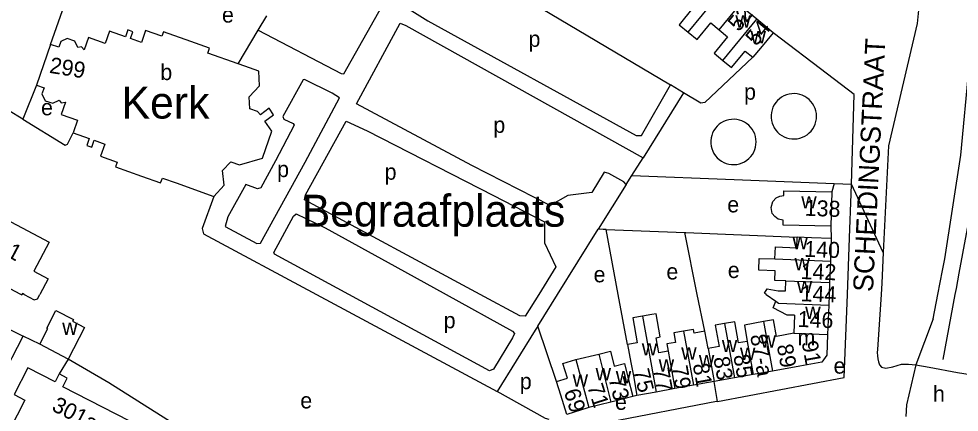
# Model space of a CAD drawing. Extents: x 159045 to 160918, y 380454 to 382516.
# Drawn here: x 160288.7 to 160524.1, y 381720.5 to 381819 of the extents above; entities that cross this region are included whole.
import ezdxf

# ---------------------------------------------------------------- set-up
doc = ezdxf.new("R2010")
doc.units = 0
for name, color, linetype in [('BLT_Basislijn', 7, 'Continuous'), ('BLT_Bebouwing', 7, 'Continuous'), ('BLT_Bebouwing_beschrifting', 7, 'Continuous'), ('BLT_Centroide', 7, 'Continuous'), ('BLT_Huisnummer', 7, 'Continuous'), ('BLT_Huisnummer_ tussenligend', 7, 'Continuous'), ('BLT_Huisnummer_reeks', 7, 'Continuous'), ('BLT_Onderverdeling_panden', 7, 'Continuous'), ('BLT_Straatnaam', 7, 'Continuous'), ('BLT_Terrein_beschrifting', 7, 'Continuous'), ('BLT_Vlakafsluiter', 7, 'Continuous')]:
    doc.layers.add(name, color=color, linetype=linetype)

msp = doc.modelspace()

# ---------------------------------------------------------------- linework, layer by layer
at = {"layer": 'BLT_Basislijn'}
for p, q in [((160392.87, 381837.56), (160451.87, 381802.46)), ((160296.64, 381812.61), (160299.58, 381821.1)), ((160348.62, 381816.14), (160350.8, 381819.8)), ((160343.62, 381807.74), (160348.62, 381816.14)), ((160491.13, 381805.16), (160477.52, 381815.54)), ((160497.84, 381800.04), (160491.13, 381805.16)), ((160293.07, 381802.43), (160289.68, 381793.86)), ((160455.11, 381800.48), (160451.87, 381802.46)), ((160455.11, 381800.48), (160444.98, 381784.24)), ((160497.17, 381777.61), (160497.84, 381800.04)), ((160442.14, 381779.76), (160444.98, 381784.24)), ((160440.73, 381777.53), (160442.14, 381779.76)), ((160442.14, 381779.76), (160467.81, 381778.76)), ((160440.73, 381777.53), (160433.74, 381766.32)), ((160467.81, 381778.76), (160492.85, 381777.78)), ((160492.85, 381777.78), (160492.21, 381775.67)), ((160492.85, 381777.78), (160497.17, 381777.61)), ((160497.1, 381775.23), (160497.17, 381777.61)), ((160423.56, 381750), (160433.74, 381766.32)), ((160435.71, 381766.25), (160455.41, 381765.55)), ((160438.73, 381750), (160435.71, 381766.25)), ((160458.54, 381750), (160455.41, 381765.55)), ((160492, 381767.07), (160492.09, 381763.98)), ((160504.74, 381752.8), (160504.56, 381750)), ((160268.73, 381750), (160289.73, 381739.52)), ((160363.23, 381750), (160408.42, 381725.7)), ((160418.58, 381742.03), (160423.56, 381750)), ((160441.06, 381737.44), (160438.73, 381750)), ((160460.4, 381740.78), (160458.54, 381750)), ((160504.56, 381750), (160503.69, 381736.21)), ((160517.61, 381743.9), (160518.78, 381750)), ((160523.03, 381750), (160520.04, 381733.73)), ((160423.3, 381728.18), (160418.58, 381742.03)), ((160517.61, 381743.9), (160513.26, 381732.37)), ((160293.93, 381737.53), (160289.73, 381739.52)), ((160301.07, 381733.81), (160298.79, 381730.09)), ((160463.62, 381723.22), (160462.76, 381728.18)), ((160443.42, 381724.7), (160442.38, 381724.44))]:
    msp.add_line(p, q, dxfattribs=at)
for points in [[(160348.62, 381816.14), (160369.38, 381805.29), (160370.05, 381805.21), (160389.38, 381839.63)], [(160392.87, 381837.56), (160385.1, 381823.38), (160385.04, 381822.26), (160391.07, 381818.55), (160443.23, 381789.83), (160444.59, 381789.77), (160451.87, 381802.46)], [(160514.05, 381822.02), (160513.62, 381817.83), (160506.42, 381787.24), (160505.11, 381760.49)], [(160440.73, 381777.53), (160440.17, 381778.19), (160436.41, 381780.27), (160435.27, 381780.6), (160432.17, 381775.51), (160426.15, 381774.76), (160421.68, 381772.25), (160402.1, 381782.31), (160373.26, 381797.72), (160384.17, 381817.95), (160385.6, 381817.37), (160444.98, 381784.24)], [(160472.45, 381809.38), (160460.4, 381798.09), (160459.45, 381797.93), (160455.11, 381800.48)], [(160519.94, 381756.04), (160520.49, 381758.9), (160524.52, 381784.88), (160526.59, 381807.08)], [(160360.33, 381783.1), (160368.96, 381799.25), (160367.13, 381800.42), (160360.22, 381803.79), (160359.84, 381803.75), (160354.81, 381794.57), (160355.04, 381793.9), (160357.36, 381792.82), (160357.58, 381792.41), (160352.96, 381783.49), (160349.25, 381776.7), (160348.45, 381776.48), (160345.51, 381777.54), (160341.02, 381769.47), (160340.31, 381767), (160348.24, 381762.8), (160349.16, 381762.88), (160360.33, 381783.1)], [(160289.68, 381793.86), (160282.38, 381798.26), (160270.96, 381802.92)], [(160485.73, 381799.4), (160485.44, 381799.58), (160484.83, 381799.87), (160484.19, 381800.08), (160483.54, 381800.22), (160482.86, 381800.28), (160482.19, 381800.26), (160481.52, 381800.16), (160480.87, 381799.98), (160480.25, 381799.72), (160479.66, 381799.4), (160479.12, 381799), (160478.62, 381798.55), (160478.18, 381798.04), (160477.81, 381797.48), (160477.5, 381796.87), (160477.27, 381796.24), (160477.11, 381795.59), (160477.04, 381794.92), (160477.04, 381794.24), (160477.12, 381793.58), (160477.28, 381792.92), (160477.52, 381792.29), (160477.67, 381791.99)], [(160488.39, 381794.6), (160488.35, 381795.28), (160488.23, 381795.94), (160488.03, 381796.58), (160487.76, 381797.2), (160487.42, 381797.78), (160487.01, 381798.31), (160486.54, 381798.8), (160486.01, 381799.22), (160485.73, 381799.4)], [(160289.68, 381793.86), (160300.26, 381787.4), (160300.89, 381787.62), (160302.25, 381790.5)], [(160473.12, 381789.53), (160472.92, 381790.18), (160472.65, 381790.79), (160472.3, 381791.37), (160471.89, 381791.91), (160471.43, 381792.39), (160470.9, 381792.82), (160470.33, 381793.17), (160469.72, 381793.46), (160469.08, 381793.68), (160468.42, 381793.82), (160467.75, 381793.87), (160467.08, 381793.85), (160466.41, 381793.75), (160465.76, 381793.57), (160465.14, 381793.32), (160464.55, 381792.99), (160464, 381792.6), (160463.51, 381792.14), (160463.07, 381791.63), (160462.7, 381791.07), (160462.39, 381790.47), (160462.16, 381789.84), (160462, 381789.18), (160461.92, 381788.51), (160461.93, 381787.84), (160462.01, 381787.17), (160462.17, 381786.51), (160462.41, 381785.88), (160462.72, 381785.29), (160463.1, 381784.73), (160463.54, 381784.22), (160464.04, 381783.77), (160464.59, 381783.38), (160465.18, 381783.05), (160465.81, 381782.81), (160466.46, 381782.63), (160467.12, 381782.54), (160467.8, 381782.52)], [(160477.67, 381791.99), (160477.83, 381791.69), (160478.21, 381791.13), (160478.65, 381790.63), (160479.15, 381790.17), (160479.7, 381789.78), (160480.29, 381789.46), (160480.92, 381789.21), (160481.57, 381789.04), (160482.23, 381788.94), (160482.91, 381788.93), (160483.58, 381788.99), (160484.24, 381789.13), (160484.87, 381789.35), (160485.48, 381789.65), (160486.05, 381790.01), (160486.57, 381790.44), (160487.03, 381790.92), (160487.44, 381791.46), (160487.78, 381792.04), (160488.05, 381792.66), (160488.24, 381793.31), (160488.35, 381793.97), (160488.39, 381794.6)], [(160404.21, 381750), (160360.22, 381773.71), (160360.44, 381774.92), (160370.65, 381793.39), (160375.87, 381790.98), (160407.48, 381774.76), (160420.26, 381768.17), (160420.33, 381762.93), (160423.12, 381756.95), (160418.84, 381750)], [(160473.27, 381788.2), (160473.24, 381788.87), (160473.12, 381789.53)], [(160467.8, 381782.52), (160468.47, 381782.58), (160469.13, 381782.73), (160469.76, 381782.95), (160470.37, 381783.24), (160470.94, 381783.6), (160471.46, 381784.03), (160471.92, 381784.52), (160472.33, 381785.06), (160472.67, 381785.64), (160472.93, 381786.26), (160473.13, 381786.9), (160473.24, 381787.57), (160473.27, 381788.2)], [(160529.08, 381782.62), (160524.03, 381755.37)], [(160496.13, 381750), (160496.67, 381764.2), (160497.1, 381775.23)], [(160337.46, 381774.56), (160334.62, 381766.51), (160334.93, 381765.22), (160363.23, 381750)], [(160371.28, 381750), (160352.69, 381760.11), (160352.54, 381760.53), (160357.48, 381769.62), (160358.15, 381770.15), (160365.4, 381766.65), (160382.82, 381757.09), (160395.68, 381750)], [(160435.71, 381766.25), (160434.95, 381766.28), (160433.74, 381766.32)], [(160455.41, 381765.55), (160455.68, 381765.54), (160483.56, 381764.32)], [(160505.11, 381760.49), (160504.74, 381752.8)], [(160518.78, 381750), (160519.94, 381756.04)], [(160524.03, 381755.37), (160523.32, 381751.53), (160523.03, 381750)], [(160248.84, 381750), (160283.16, 381728.33), (160284.13, 381728.69), (160289.73, 381739.52)], [(160395.68, 381750), (160412.31, 381740.82), (160412.79, 381740.25), (160412.32, 381739.18), (160407.48, 381731.3), (160406.49, 381730.84), (160371.28, 381750)], [(160418.84, 381750), (160415.47, 381744.54), (160414.12, 381744.66), (160404.21, 381750)], [(160463.62, 381723.22), (160495.33, 381729.23), (160496.13, 381750)], [(160418.58, 381742.03), (160417.95, 381741.02), (160408.42, 381725.7)], [(160503.69, 381736.21), (160503.62, 381735.44), (160503.63, 381734.67), (160503.72, 381733.9), (160503.89, 381733.15), (160504.14, 381732.42)], [(160371.07, 381690.29), (160346.71, 381705.41), (160341.82, 381708.49), (160311.2, 381727.89), (160301.07, 381733.81)], [(160504.14, 381732.42), (160504.68, 381731.76), (160505.79, 381731.54), (160507.47, 381731.84), (160509.69, 381732.52), (160511.4, 381732.57), (160513.26, 381732.37)], [(160421.42, 381718.73), (160420.52, 381718.98), (160408.42, 381725.7)], [(160463.62, 381723.22), (160463.38, 381723.18), (160436.55, 381718.05), (160426.52, 381715.2), (160422.69, 381713.7)]]:
    msp.add_lwpolyline(points, dxfattribs=at)
at = {"layer": 'BLT_Bebouwing'}
for p, q in [((160473.42, 381818.93), (160469.12, 381822.46)), ((160477.52, 381815.54), (160473.42, 381818.93)), ((160296.64, 381812.61), (160293.07, 381802.43)), ((160492.21, 381775.67), (160492, 381767.07)), ((160492.09, 381763.98), (160491.88, 381758.36)), ((160491.88, 381758.36), (160491.68, 381752.96)), ((160491.68, 381752.96), (160491.56, 381750)), ((160491.56, 381750), (160491.45, 381747.32)), ((160491.45, 381747.32), (160491.16, 381739.96)), ((160482.88, 381744.82), (160482.71, 381740.29)), ((160461.27, 381736.48), (160460.4, 381740.78)), ((160301.07, 381733.81), (160293.93, 381737.53)), ((160428.13, 381733.71), (160433.89, 381735.09)), ((160477.39, 381730.82), (160472.56, 381729.95)), ((160484.19, 381732.04), (160477.39, 381730.82)), ((160462.76, 381728.18), (160457.56, 381727.25)), ((160467.85, 381729.1), (160462.76, 381728.18)), ((160472.56, 381729.95), (160467.85, 381729.1)), ((160448.21, 381725.56), (160443.42, 381724.7)), ((160452.96, 381726.42), (160448.21, 381725.56)), ((160457.56, 381727.25), (160452.96, 381726.42)), ((160442.38, 381724.44), (160436.88, 381723.07)), ((160436.88, 381723.07), (160431.37, 381721.7))]:
    msp.add_line(p, q, dxfattribs=at)
for points in [[(160460.95, 381829.2), (160457.77, 381825.34), (160455.87, 381823.03), (160457.46, 381821.73), (160454.01, 381817.54), (160456.24, 381815.7)], [(160456.24, 381815.7), (160458.48, 381813.86), (160461.9, 381818.02), (160464.02, 381816.28)], [(160343.62, 381807.74), (160335.97, 381810.46), (160336.39, 381811.67), (160331.74, 381813.3), (160324.94, 381815.73), (160324.47, 381814.66), (160320.43, 381816.08), (160319.39, 381813.12), (160316.65, 381814.08), (160317.25, 381815.79), (160315.96, 381816.24), (160315.36, 381814.53), (160311.35, 381815.94), (160310.27, 381812.86), (160306.12, 381814.32), (160305.03, 381811.22), (160304.36, 381812), (160303.48, 381811.83), (160302.69, 381813.46), (160300.78, 381814.13), (160299.17, 381813.36), (160298.66, 381811.9), (160296.64, 381812.61)], [(160464.02, 381816.28), (160466.14, 381814.53), (160462.75, 381810.41), (160464.93, 381808.62)], [(160477.52, 381815.54), (160474.34, 381811.68), (160472.45, 381809.38)], [(160464.93, 381808.62), (160467.1, 381806.83), (160470.49, 381810.94), (160472.45, 381809.38)], [(160337.46, 381774.56), (160340.06, 381777.39), (160339.71, 381781.03), (160341.79, 381783.19), (160343.89, 381782.46), (160349.7, 381784.13), (160352.06, 381790.87), (160350.28, 381793.4), (160352.48, 381794.95), (160351.35, 381796.62), (160349.15, 381795.02), (160348.46, 381795.83), (160346.52, 381796.51), (160346.38, 381799.51), (160348.93, 381802.2), (160348.73, 381805.93), (160345.3, 381807.14), (160343.62, 381807.74)], [(160293.07, 381802.43), (160295, 381801.75), (160294.46, 381800.23), (160295.29, 381798.52), (160297.15, 381797.86), (160298.74, 381798.62), (160299.31, 381797.96), (160300.35, 381798.15), (160299.27, 381795.07), (160303.35, 381793.64), (160302.25, 381790.5)], [(160302.25, 381790.5), (160306.32, 381789.07), (160305.7, 381787.31), (160306.93, 381786.88), (160307.54, 381788.6), (160310.23, 381787.66), (160309.15, 381784.6), (160313.27, 381783.16), (160312.9, 381781.94), (160319.37, 381779.66), (160324.12, 381777.99), (160324.62, 381779.15), (160328.08, 381777.93), (160337.46, 381774.56)], [(160492, 381767.07), (160480.01, 381767.39), (160480.04, 381768.58), (160478.77, 381768.88), (160477.99, 381769.54), (160477.32, 381770.3), (160477, 381771.76), (160477.46, 381773.31), (160478.28, 381774.19), (160479.2, 381774.65), (160480.2, 381774.78), (160480.23, 381775.98), (160492.21, 381775.67)], [(160289.15, 381750), (160287.77, 381750.73), (160283.36, 381753.07), (160283.97, 381754.23), (160279.1, 381756.81), (160277.95, 381756.46), (160274.84, 381758.1), (160274.35, 381760.5), (160275.87, 381763.36), (160276.99, 381763.71), (160280.97, 381771.21), (160285.39, 381768.86), (160296.26, 381763.1), (160292.4, 381755.82), (160296, 381753.91), (160293.92, 381750)], [(160478, 381758.89), (160478.11, 381761.89), (160483.43, 381761.69), (160483.56, 381764.32)], [(160492.09, 381763.98), (160487.1, 381764.17), (160483.56, 381764.32)], [(160480.74, 381753.38), (160477.95, 381753.48), (160478.05, 381755.89), (160473.94, 381756.05), (160474.06, 381759.04), (160478, 381758.89)], [(160475.82, 381750), (160475.34, 381750.3), (160476.01, 381751.37), (160478.82, 381750.95), (160480.64, 381750.88), (160480.74, 381753.38)], [(160289.5, 381750), (160289.42, 381749.85), (160289.15, 381750)], [(160290.04, 381750), (160289.62, 381750.22), (160289.5, 381750)], [(160290.04, 381750), (160292.55, 381748.67), (160293.35, 381748.91), (160293.92, 381750)], [(160475.82, 381750), (160478.23, 381748.28)], [(160482.88, 381744.82), (160481.08, 381744.8), (160477.54, 381746.61), (160478.23, 381748.28)], [(160293.93, 381737.53), (160295.95, 381741.46), (160295.73, 381741.58), (160297.98, 381745.98), (160302.38, 381743.72), (160302.15, 381743.28), (160305.14, 381741.74), (160301.07, 381733.81)], [(160444.79, 381744.58), (160442.4, 381744.14), (160443.52, 381737.88), (160441.06, 381737.44)], [(160451.28, 381735.79), (160448.92, 381735.37), (160448.24, 381739.18), (160449.27, 381739.37), (160448.23, 381745.19), (160447.19, 381745.01), (160444.79, 381744.58)], [(160465.39, 381742.72), (160463.04, 381742.29), (160464, 381736.97), (160461.27, 381736.48)], [(160471.07, 381738.24), (160468.89, 381737.85), (160467.93, 381743.17), (160465.39, 381742.72)], [(160475.16, 381743.21), (160470.33, 381742.34), (160471.07, 381738.24)], [(160482.71, 381740.29), (160478.36, 381739.51), (160477.61, 381743.66), (160475.16, 381743.21)], [(160455.12, 381740.79), (160452.65, 381740.35), (160453.08, 381737.98), (160450.96, 381737.61), (160451.28, 381735.79)], [(160460.4, 381740.78), (160457.75, 381740.33), (160457.59, 381741.23), (160455.12, 381740.79)], [(160491.16, 381739.96), (160490.95, 381734.8), (160489.73, 381733.04), (160484.19, 381732.04)], [(160441.06, 381737.44), (160441.9, 381732.98), (160442.54, 381729.62), (160443.42, 381724.7)], [(160433.89, 381735.09), (160436.82, 381735.82), (160437.75, 381732.07), (160440.33, 381732.71), (160441.18, 381729.29), (160442.38, 381724.44)], [(160423.3, 381728.18), (160426.05, 381729.05), (160424.9, 381732.68), (160428.12, 381733.7)], [(160298.79, 381730.09), (160297.77, 381728.09), (160290.93, 381731.6), (160287.51, 381724.95), (160290.19, 381723.57), (160280.33, 381704.38), (160277.45, 381705.86)], [(160323.84, 381708.18), (160326.42, 381713.21), (160299.73, 381726.91), (160300.82, 381729.04), (160298.79, 381730.09)], [(160425.89, 381719.98), (160424.38, 381724.75), (160423.3, 381728.18)], [(160431.37, 381721.7), (160431.14, 381721.64), (160425.89, 381719.98)]]:
    msp.add_lwpolyline(points, dxfattribs=at)
at = {"layer": 'BLT_Onderverdeling_panden'}
for p, q in [((160456.24, 381815.7), (160464.77, 381826.05)), ((160464.02, 381816.28), (160469.12, 381822.46)), ((160464.93, 381808.62), (160473.42, 381818.93)), ((160478, 381758.89), (160491.88, 381758.36)), ((160480.74, 381753.38), (160491.68, 381752.96)), ((160444.79, 381744.58), (160448.21, 381725.56)), ((160465.39, 381742.72), (160467.85, 381729.1)), ((160475.16, 381743.21), (160477.39, 381730.82)), ((160455.12, 381740.79), (160457.56, 381727.25)), ((160482.71, 381740.29), (160491.16, 381739.96)), ((160471.07, 381738.24), (160472.56, 381729.95)), ((160433.89, 381735.09), (160436.88, 381723.07)), ((160451.28, 381735.79), (160452.96, 381726.42)), ((160461.27, 381736.48), (160462.76, 381728.18)), ((160428.13, 381733.71), (160431.37, 381721.7))]:
    msp.add_line(p, q, dxfattribs=at)
msp.add_lwpolyline([(160478.23, 381748.28), (160478.9, 381747.8), (160491.45, 381747.32)], dxfattribs=at)
at = {"layer": 'BLT_Vlakafsluiter'}
msp.add_line((160505.11, 381760.49), (160497.17, 381777.61), dxfattribs=at)
for points in [[(160513.26, 381732.37), (160510.96, 381722.35), (160510.75, 381719.44)], [(160513.26, 381732.37), (160516.57, 381731.78), (160523.66, 381730.45), (160526.9, 381729.96)]]:
    msp.add_lwpolyline(points, dxfattribs=at)

# ---------------------------------------------------------------- texts
at = {"layer": 'BLT_Bebouwing_beschrifting'}
msp.add_text('Kerk', height=8, dxfattribs=at).set_placement((160314.39, 381794.05))
at = {"layer": 'BLT_Centroide'}
for s, p in [('e', (160339.54, 381818.08)), ('w', (160468.08, 381816.83)), ('p', (160416.29, 381812)), ('w', (160471.88, 381812.88)), ('b', (160324.11, 381803.68)), ('p', (160470.26, 381798.77)), ('e', (160294.24, 381794.86)), ('p', (160407.49, 381790.47)), ('p', (160353.35, 381779.39)), ('p', (160380.27, 381778.73)), ('e', (160466.05, 381770.55)), ('w', (160484.58, 381771.53)), ('w', (160482.38, 381761.34)), ('w', (160482.89, 381756.03)), ('e', (160432.58, 381753.04)), ('e', (160450.81, 381753.75)), ('e', (160466.18, 381754.11)), ('w', (160483.47, 381750.34)), ('w', (160485.57, 381743.84)), ('p', (160395.05, 381741.53)), ('w', (160299.53, 381739.89)), ('w', (160474.36, 381736.67)), ('m', (160483.64, 381737.25)), ('w', (160444.64, 381734.73)), ('w', (160464.69, 381735.56)), ('w', (160454.52, 381733.69)), ('w', (160469.23, 381733.62)), ('w', (160448.88, 381730.66)), ('w', (160458.94, 381731.78)), ('e', (160492.66, 381730.17)), ('w', (160433.08, 381728.5)), ('w', (160438.14, 381727.77)), ('p', (160414.11, 381726.28)), ('w', (160427.33, 381726.94)), ('h', (160517.55, 381723.13)), ('e', (160359.15, 381721.46)), ('e', (160437.95, 381721.11))]:
    msp.add_text(s, height=4, dxfattribs=at).set_placement(p)
at = {"layer": 'BLT_Huisnummer'}
for s, rotation, p in [('54', 50.5187, (160473.32, 381812)), ('299', 350.7486, (160296.17, 381805.52)), ('138', 357.8335, (160485.39, 381769.73)), ('301', 332.0714, (160280.15, 381762.4)), ('142', 357.8217, (160484.37, 381753.88)), ('146', 357.7904, (160483.63, 381741.89)), ('85', 280.1942, (160467.56, 381734.66)), ('81', 280.204, (160457.39, 381732.45)), ('77', 280.2065, (160447.47, 381731.26)), ('73', 283.9814, (160436.31, 381728.88)), ('69', 287.5509, (160425.09, 381725.71))]:
    msp.add_text(s, height=4, rotation=rotation, dxfattribs=at).set_placement(p)
at = {"layer": 'BLT_Huisnummer_ tussenligend'}
for s, rotation, p in [('52', 50.5231, (160468.92, 381815.6)), ('140', 357.8335, (160485.27, 381759.44)), ('144', 357.8217, (160484.36, 381748.32)), ('83', 280.204, (160462.56, 381734.13)), ('75', 283.9814, (160442.49, 381730.89)), ('79', 280.2065, (160452.1, 381731.87)), ('71', 287.5509, (160430.95, 381726.97))]:
    msp.add_text(s, height=4, rotation=rotation, dxfattribs=at).set_placement(p)
at = {"layer": 'BLT_Huisnummer_reeks'}
for s, rotation, p in [('87-a', 280.2081, (160471.76, 381739.73)), ('89', 280.2162, (160478.44, 381737.24)), ('91', 280.204, (160484.66, 381738.07)), ('301a-b-c', 332.8239, (160296.67, 381721.06))]:
    msp.add_text(s, height=4, rotation=rotation, dxfattribs=at).set_placement(p)
at = {"layer": 'BLT_Straatnaam'}
msp.add_text('SCHEIDINGSTRAAT', height=5, rotation=87.1898, dxfattribs=at).set_placement((160502.53, 381750.55))
at = {"layer": 'BLT_Terrein_beschrifting'}
msp.add_text('Begraafplaats', height=8, dxfattribs=at).set_placement((160359.5, 381766.97))

doc.saveas('drawing.dxf')
